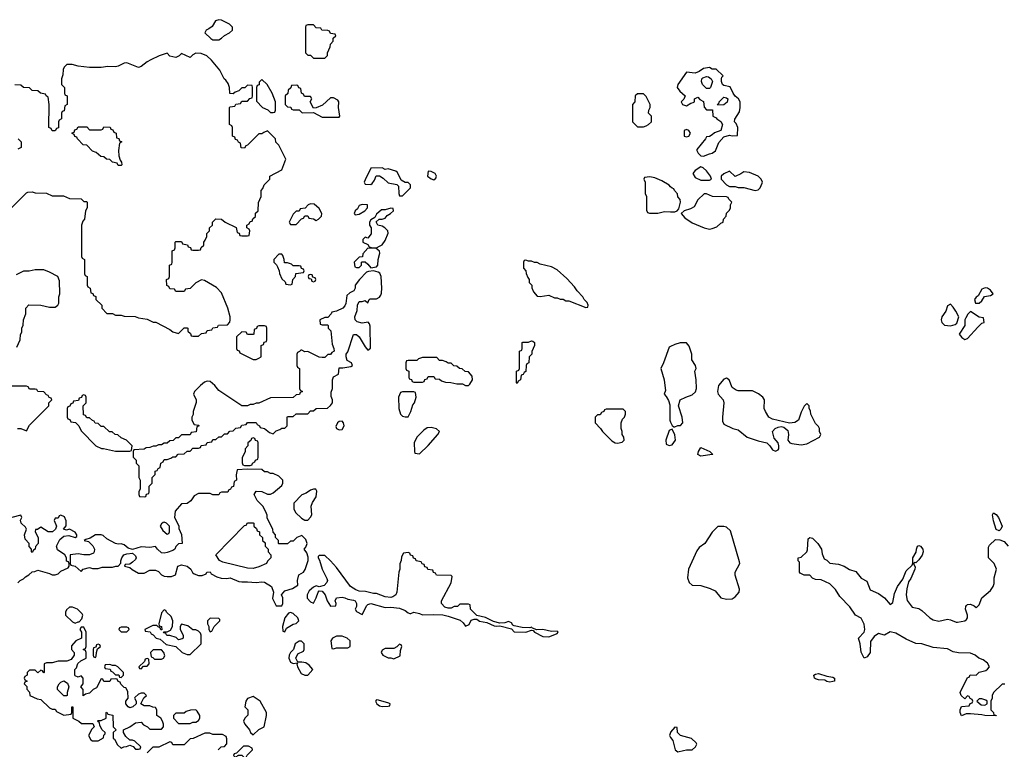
# Model space of a CAD drawing. Header units: inches. Extents: x 2601469 to 2753575, y 449403 to 582909.
# Tile 274 of 350: x 2695463 to 2702326, y 503014 to 508102. Entities that reach past the tile are written whole.
import ezdxf

# ---------------------------------------------------------------- set-up
doc = ezdxf.new("R2010")
doc.units = ezdxf.units.IN
doc.header["$MEASUREMENT"] = 0
doc.layers.add('C6590', color=7, linetype='Continuous')
doc.layers.add('C7500', color=7, linetype='Continuous')

msp = doc.modelspace()

# ---------------------------------------------------------------- linework, layer by layer
at = {"layer": 'C6590', "color": 4}
for points, elevation in [([(2696850, 508102), (2696827.1, 508092.9), (2696804.7, 508055.3), (2696782, 508038), (2696762, 508030), (2696754, 508010), (2696794, 507970), (2696810, 507962), (2696850, 507962), (2696870, 507972), (2696890, 507992), (2696926, 508010), (2696946, 508030), (2696946, 508050), (2696926, 508070), (2696870, 508098)], 8), ([(2697510, 508066), (2697470, 508066), (2697458, 508062), (2697454, 508050), (2697454, 507870), (2697470, 507854), (2697490, 507854), (2697510, 507834), (2697590, 507834), (2697607.3, 507852.7), (2697608.4, 507871.6), (2697627.3, 507912.7), (2697628.4, 507931.6), (2697647.3, 507952.7), (2697648, 507972), (2697666, 507990), (2697662, 508002), (2697630, 508006), (2697622, 508022), (2697610, 508026), (2697568.4, 508028.4), (2697562, 508042), (2697530, 508046)], 8), ([(2697150, 507686), (2697132.7, 507667.3), (2697131.6, 507648.4), (2697118, 507642), (2697114, 507630), (2697112.7, 507532.7), (2697154, 507490), (2697192.7, 507472.7), (2697210, 507454), (2697230, 507454), (2697242, 507458), (2697246, 507470), (2697246, 507530), (2697222, 507590), (2697188, 507650)], 8), ([(2697390, 507646), (2697358, 507642), (2697352.7, 507627.3), (2697334, 507610), (2697332.7, 507587.3), (2697314, 507570), (2697314, 507510), (2697330, 507494), (2697352.7, 507492.7), (2697358, 507478), (2697370, 507474), (2697410, 507474), (2697432.7, 507452.7), (2697510, 507454), (2697570, 507422), (2697690, 507422), (2697695.3, 507430), (2697684, 507490), (2697688, 507530), (2697680.4, 507540.4), (2697650, 507558), (2697630, 507558), (2697574, 507506), (2697530, 507488), (2697510, 507486), (2697488, 507530), (2697498, 507550), (2697490, 507566), (2697447.3, 507567.3), (2697442, 507582), (2697426, 507590), (2697422, 507622), (2697407.3, 507627.3), (2697402, 507642)], 8), ([(2699810, 507586), (2699770, 507586), (2699754, 507570), (2699751.6, 507528.4), (2699734, 507510), (2699734, 507390), (2699770, 507354), (2699810, 507354), (2699830, 507362), (2699846, 507370), (2699866, 507390), (2699866, 507430), (2699846, 507450), (2699848.4, 507471.6), (2699858, 507490), (2699858, 507510), (2699830, 507566)], 8), ([(2696150, 507086), (2696142, 507102), (2696108.4, 507108.4), (2696090, 507126), (2696068.4, 507128.4), (2696050, 507146), (2696028.4, 507148.4), (2695996.4, 507176.4), (2695970, 507186), (2695930, 507226), (2695906, 507230), (2695866, 507270), (2695862, 507282), (2695847.3, 507287.3), (2695842, 507302), (2695827.3, 507307.3), (2695827.3, 507312.7), (2695842, 507318), (2695847.3, 507332.7), (2695862, 507338), (2695870, 507354), (2695930, 507354), (2695950, 507334), (2696030, 507334), (2696042, 507338), (2696050, 507354), (2696092.7, 507352.7), (2696098, 507338), (2696112.7, 507332.7), (2696118, 507318), (2696134, 507310), (2696138, 507278), (2696152.7, 507272.7), (2696158, 507258), (2696174, 507250), (2696158, 507242), (2696152, 507190), (2696152.7, 507152.7), (2696162, 507122), (2696172.7, 507107.3), (2696174, 507090), (2696170, 507086)], 8), ([(2697990, 507068), (2697910, 507066), (2697870, 506986), (2697864.7, 506970), (2697870, 506954), (2697910, 506952), (2697920.4, 506959.6), (2697936.4, 506983.6), (2697947.3, 507012.7), (2697970, 507014), (2697996.9, 506996.9), (2698030, 506964.7), (2698092, 506952), (2698102, 506942), (2698104.7, 506890), (2698110, 506874), (2698130, 506874), (2698186, 506930), (2698186, 506950), (2698170, 506966), (2698150, 506966), (2698122, 506982), (2698096.5, 507036.5), (2698084.7, 507044.7), (2698030, 507062), (2698010, 507058)], 8), ([(2698310, 507046), (2698306, 507010), (2698330, 506991), (2698350, 506986), (2698364, 506996), (2698369, 507010), (2698359, 507030), (2698330, 507044)], 8), ([(2697490, 506818), (2697474, 506810), (2697452.7, 506787.3), (2697418, 506782), (2697410, 506766), (2697390, 506766), (2697370, 506746), (2697342, 506690), (2697350, 506674), (2697390, 506674), (2697427.3, 506712.7), (2697442, 506718), (2697450, 506734), (2697470, 506734), (2697478, 506718), (2697510, 506714), (2697530, 506702), (2697546, 506710), (2697567.3, 506732.7), (2697568, 506750), (2697550, 506786), (2697516.4, 506816.4)], 8), ([(2697850, 506814), (2697830, 506806), (2697816.9, 506783.1), (2697802, 506770), (2697794, 506750), (2697802, 506742), (2697830, 506744.7), (2697868, 506770), (2697888, 506790), (2697886, 506810)], 8), ([(2698050, 506788), (2698010, 506775.3), (2697983.6, 506776.4), (2697950, 506746), (2697938, 506722), (2697910, 506706), (2697902, 506690), (2697902, 506670), (2697912, 506650), (2697911.6, 506608.4), (2697890, 506578), (2697870, 506586), (2697854, 506570), (2697854, 506550), (2697890, 506534), (2697898, 506518), (2697912.7, 506512.7), (2697950, 506512), (2697970, 506522), (2697990, 506532), (2698010, 506562), (2698032.1, 506612.1), (2698028.7, 506630), (2698008.7, 506650), (2697990, 506661.2), (2697958, 506670), (2697948, 506692), (2697968, 506712), (2697990, 506711.3), (2698010, 506718), (2698024.7, 506735.3), (2698048, 506750), (2698068, 506770), (2698066, 506786)], 8), ([(2697290, 506466), (2697270, 506466), (2697234, 506430), (2697234, 506410), (2697252.7, 506392.7), (2697259.6, 506379.6), (2697271.6, 506351.6), (2697272.7, 506332.7), (2697290, 506294), (2697312.7, 506272.7), (2697318, 506258), (2697350, 506254), (2697362, 506258), (2697366, 506290), (2697386, 506310), (2697387.3, 506332.7), (2697442, 506338), (2697446, 506350), (2697442, 506362), (2697427.3, 506367.3), (2697422, 506382), (2697410, 506386), (2697370, 506386), (2697356.4, 506396.4), (2697330, 506406), (2697307.3, 506407.3), (2697306, 506430), (2697296.4, 506456.4)], 8), ([(2697890, 506508), (2697854, 506470), (2697852, 506448), (2697830, 506446), (2697794, 506410), (2697798, 506378), (2697810, 506374), (2697830, 506374), (2697846, 506390), (2697846, 506410), (2697850, 506414), (2697870, 506414), (2697890, 506398), (2697910, 506371.3), (2697950, 506378), (2697959, 506390), (2697962, 506430), (2697974, 506474), (2697970, 506488), (2697947.3, 506507.3)], 8), ([(2698990, 506426), (2698978, 506422), (2698974, 506410), (2698974, 506370), (2698991.6, 506351.6), (2698992.7, 506332.7), (2699003.6, 506303.6), (2699014, 506290), (2699014, 506270), (2699031.6, 506251.6), (2699032.7, 506232.7), (2699043.6, 506203.6), (2699070, 506174), (2699090, 506172), (2699150, 506182), (2699190, 506162), (2699210, 506162), (2699230, 506152), (2699250, 506152), (2699270, 506142), (2699290, 506142), (2699410, 506094), (2699422, 506098), (2699426, 506110), (2699418, 506130), (2699398, 506150), (2699388, 506170), (2699348, 506210), (2699330, 506238), (2699276.5, 506296.5), (2699210, 506358), (2699170, 506378), (2699090, 506398), (2699070, 506408), (2699050, 506408), (2699030, 506418), (2699010, 506418)], 8), ([(2697930, 506349.5), (2697893.4, 506346.6), (2697879.8, 506340.2), (2697830.9, 506289.1), (2697802, 506250), (2697802, 506230), (2697792, 506210), (2697763.6, 506196.4), (2697742, 506178), (2697736.9, 506123.1), (2697730, 506106), (2697714, 506090), (2697671.6, 506068.4), (2697638, 506062), (2697634, 506050), (2697610, 506026), (2697590, 506026), (2697554, 506010), (2697558, 505978), (2697570, 505974), (2697610, 505974), (2697614, 505970), (2697614, 505950), (2697631.6, 505931.6), (2697639.6, 505839.6), (2697652, 505810), (2697654, 505790), (2697638, 505782), (2697630, 505766), (2697610, 505766), (2697590, 505746), (2697570, 505746), (2697550, 505748), (2697470, 505788), (2697450, 505786), (2697430, 505798), (2697422, 505798), (2697412.7, 505787.3), (2697398, 505782), (2697394, 505770), (2697394, 505690), (2697398, 505678), (2697414, 505670), (2697414, 505530), (2697418, 505518), (2697434, 505510), (2697418, 505502), (2697412.7, 505487.3), (2697390, 505486), (2697370, 505468), (2697210, 505466), (2697130, 505428), (2697110, 505428), (2697090, 505418), (2697070, 505418), (2697050, 505408), (2697010, 505408), (2696850, 505515.3), (2696822, 505550), (2696790, 505579), (2696770, 505582), (2696750, 505575.3), (2696722, 505550), (2696682, 505510), (2696674, 505490), (2696692, 505450), (2696691.6, 505431.6), (2696672, 505370), (2696671.6, 505348.4), (2696662, 505330), (2696662, 505310), (2696678, 505278), (2696710, 505274), (2696714, 505270), (2696698, 505262), (2696692.7, 505227.3), (2696658, 505222), (2696650, 505206), (2696590, 505206), (2696570, 505186), (2696550, 505186), (2696531.6, 505168.4), (2696510, 505166), (2696491.6, 505148.4), (2696470, 505148), (2696450, 505138), (2696430, 505138), (2696411.6, 505128.4), (2696392.7, 505127.3), (2696370, 505118), (2696343.6, 505116.4), (2696330, 505108), (2696258, 505102), (2696254, 505090), (2696254, 505050), (2696274, 505030), (2696274, 505010), (2696294, 504990), (2696294, 504910), (2696302, 504890), (2696302, 504830), (2696294, 504810), (2696294, 504790), (2696298, 504778), (2696330, 504774), (2696342, 504778), (2696347.3, 504792.7), (2696362, 504798), (2696366, 504810), (2696366, 504850), (2696386, 504870), (2696386, 504910), (2696406, 504930), (2696407.3, 504952.7), (2696422, 504958), (2696427.3, 504972.7), (2696442, 504978), (2696446, 505010), (2696462, 505018), (2696470, 505034), (2696490, 505034), (2696516.4, 505043.6), (2696530, 505054), (2696550, 505054), (2696568.4, 505071.6), (2696610, 505074), (2696630, 505094), (2696650, 505094), (2696670, 505114), (2696710, 505114), (2696722, 505118), (2696727.3, 505132.7), (2696762, 505138), (2696770, 505154), (2696802, 505158), (2696810, 505174), (2696830, 505174), (2696850, 505194), (2696870, 505194), (2696890, 505214), (2696910, 505214), (2696927.3, 505232.7), (2696950, 505234), (2696970, 505254), (2697002, 505258), (2697010, 505274), (2697042, 505278), (2697050, 505294), (2697110, 505294), (2697118, 505278), (2697134, 505270), (2697138, 505258), (2697170, 505252), (2697203.6, 505223.6), (2697230, 505214), (2697250, 505234), (2697276.4, 505243.6), (2697290, 505254), (2697310, 505254), (2697326, 505270), (2697326, 505330), (2697330, 505334), (2697370, 505334), (2697390, 505354), (2697470, 505354), (2697490, 505374), (2697510, 505374), (2697528.4, 505391.6), (2697607.3, 505392.7), (2697630, 505412), (2697642, 505430), (2697642, 505450), (2697634.6, 505474.6), (2697634.6, 505505.4), (2697642, 505530), (2697642, 505590), (2697649, 505611), (2697686, 505630), (2697690, 505674), (2697714, 505674), (2697770, 505684), (2697782, 505690), (2697775.3, 505710), (2697744.7, 505724.7), (2697737.2, 505750), (2697739, 505770), (2697750, 505784.7), (2697790, 505906.8), (2697810, 505905.5), (2697830, 505890.6), (2697870, 505821), (2697890, 505798), (2697908.7, 505811.3), (2697905.6, 505965.6), (2697901.2, 505981.2), (2697891.6, 505991.6), (2697850, 505984.7), (2697814.2, 505994.2), (2697801.6, 506010), (2697798.7, 506030), (2697814, 506074), (2697817.6, 506110), (2697830, 506136), (2697850, 506136), (2697870, 506144.7), (2697890, 506126.8), (2697898, 506150), (2697904.7, 506155.3), (2697950, 506154.8), (2697970, 506166), (2697979.6, 506180.4), (2697985.1, 506194.9), (2697987.8, 506230), (2697982, 506310), (2697974, 506334), (2697962, 506342)], 8), ([(2697490, 506326), (2697478, 506322), (2697474, 506310), (2697478, 506298), (2697494, 506294), (2697498, 506278), (2697510, 506274), (2697522, 506278), (2697526, 506290), (2697522, 506302), (2697506, 506306), (2697502, 506322)], 8), ([(2697170, 505966), (2697130, 505966), (2697118, 505962), (2697112.7, 505947.3), (2697098, 505942), (2697094, 505910), (2697090, 505906), (2697050, 505906), (2697042, 505922), (2697010, 505926), (2696974, 505890), (2696974, 505810), (2696978, 505798), (2696992.7, 505792.7), (2696998, 505778), (2697090, 505732), (2697110, 505732), (2697130, 505742), (2697146, 505750), (2697146, 505830), (2697162, 505838), (2697167.3, 505852.7), (2697182, 505858), (2697186, 505870), (2697186, 505950), (2697182, 505962)], 8), ([(2698930, 505566), (2698926, 505570), (2698926, 505650), (2698942, 505658), (2698946, 505670), (2698946, 505790), (2698962, 505798), (2698966, 505810), (2698966, 505850), (2698970, 505854), (2699010, 505854), (2699030, 505862), (2699039.6, 505859.6), (2699052, 505850), (2699052, 505830), (2699032.7, 505787.3), (2699032, 505770), (2699014, 505750), (2699011.6, 505708.4), (2698998, 505702), (2698994, 505690), (2698991.6, 505648.4), (2698978, 505642), (2698972.7, 505627.3), (2698958, 505622), (2698954, 505590), (2698938, 505582)], 4), ([(2698370, 505746), (2698270, 505746), (2698243.6, 505736.4), (2698230, 505726), (2698170, 505726), (2698158, 505722), (2698154, 505710), (2698154, 505670), (2698158, 505658), (2698174, 505650), (2698174, 505610), (2698178, 505598), (2698192.7, 505592.7), (2698198, 505578), (2698210, 505574), (2698270, 505574), (2698282, 505578), (2698287.3, 505592.7), (2698302, 505598), (2698310, 505614), (2698350, 505614), (2698358, 505598), (2698390, 505594), (2698403.6, 505583.6), (2698430, 505574), (2698467.3, 505572.7), (2698510, 505562), (2698550, 505562), (2698570, 505552), (2698590, 505552), (2698600.4, 505559.6), (2698618, 505590), (2698616.4, 505616.4), (2698590, 505646), (2698568.4, 505648.4), (2698547.3, 505667.3), (2698528.4, 505668.4), (2698510, 505686), (2698488.4, 505688.4), (2698470, 505706), (2698450, 505706), (2698436.4, 505716.4), (2698410, 505726), (2698390, 505726)], 8), ([(2698210, 505506), (2698130, 505506), (2698118, 505502), (2698102, 505470), (2698104.7, 505390), (2698118, 505350), (2698130, 505338), (2698150, 505331.3), (2698170, 505332), (2698188.7, 505370), (2698204, 505416), (2698214, 505430), (2698226, 505470), (2698222, 505502)], 8), ([(2695910, 505486), (2695898, 505482), (2695892.7, 505467.3), (2695878, 505462), (2695872.7, 505447.3), (2695838, 505442), (2695832.7, 505427.3), (2695818, 505422), (2695812.7, 505407.3), (2695798, 505402), (2695794, 505390), (2695794, 505330), (2695798, 505318), (2695812.7, 505312.7), (2695818, 505298), (2695852.7, 505292.7), (2695874, 505270), (2695890, 505234), (2695994, 505130), (2696032.7, 505112.7), (2696047.3, 505112.7), (2696130, 505092), (2696230, 505094), (2696242, 505098), (2696246, 505130), (2696206, 505170), (2696170, 505186), (2696147.3, 505207.3), (2696128.4, 505208.4), (2696107.3, 505227.3), (2696088.4, 505228.4), (2696050, 505266), (2696030, 505266), (2696010, 505286), (2695988.4, 505288.4), (2695982, 505302), (2695970, 505306), (2695950, 505326), (2695930, 505326), (2695922, 505342), (2695907.3, 505347.3), (2695906, 505410), (2695926, 505430), (2695926, 505470), (2695922, 505482)], 8), ([(2699670, 505386), (2699550, 505386), (2699538, 505382), (2699534, 505370), (2699518, 505362), (2699510, 505346), (2699490, 505346), (2699474, 505330), (2699474, 505290), (2699511.3, 505251.3), (2699524.7, 505230), (2699590, 505164.7), (2699614, 505150), (2699630, 505147.7), (2699663.1, 505156.9), (2699675.3, 505170), (2699674, 505190), (2699662, 505210), (2699662, 505230), (2699655.3, 505250), (2699655.3, 505290), (2699664, 505316), (2699678, 505330), (2699686, 505350), (2699686, 505370)], 8), ([(2697710, 505302), (2697690, 505299), (2697678, 505290), (2697665.4, 505265.4), (2697672, 505250), (2697690, 505242.8), (2697710, 505244.7), (2697724, 505270), (2697719, 505290)], 8), ([(2698330, 505257.2), (2698303.5, 505256.5), (2698279.8, 505240.2), (2698232, 505190), (2698212, 505150), (2698214, 505090), (2698218, 505078), (2698250, 505074), (2698310, 505132), (2698378, 505210), (2698388, 505230), (2698368.9, 505248.9)], 8), ([(2697090, 505186), (2697078, 505182), (2697072.7, 505167.3), (2697054, 505150), (2697054, 505130), (2697034, 505110), (2697034, 505090), (2697012.7, 505047.3), (2697012.7, 505012.7), (2697018, 504998), (2697030, 504994), (2697070, 504994), (2697082, 504998), (2697086, 505010), (2697102, 505018), (2697106, 505030), (2697122, 505038), (2697126, 505050), (2697126, 505150), (2697122, 505162), (2697107.3, 505167.3), (2697102, 505182)], 8), ([(2697050, 504968), (2696978, 504962), (2696972.7, 504927.3), (2696974, 504890), (2696958, 504882), (2696952.7, 504847.3), (2696938, 504842), (2696932.7, 504827.3), (2696918, 504822), (2696912.7, 504807.3), (2696870, 504806), (2696858, 504802), (2696850, 504788), (2696810, 504788), (2696790, 504798), (2696710, 504798), (2696679.6, 504780.4), (2696654.4, 504745.6), (2696630.9, 504729.1), (2696590, 504726), (2696546.4, 504673.6), (2696542, 504630), (2696571.6, 504571.6), (2696572.7, 504552.7), (2696591.6, 504511.6), (2696594, 504450), (2696570, 504446), (2696551.3, 504428.7), (2696544.7, 504410), (2696530, 504401.2), (2696490, 504385.6), (2696470, 504381.6), (2696450, 504384.5), (2696422.7, 504410), (2696410, 504429), (2696370, 504421.2), (2696310, 504426), (2696250, 504408), (2696217.6, 504417.6), (2696190, 504439.3), (2696170, 504446), (2696150, 504444.5), (2696129.7, 504449.7), (2696070, 504482), (2696044.7, 504504.7), (2696030, 504509), (2695991.1, 504508.9), (2695954.4, 504485.6), (2695922.8, 504477.2), (2695912, 504470), (2695942, 504462), (2695972.8, 504432.8), (2695984, 504410), (2695982.8, 504390), (2695977.5, 504382.5), (2695950, 504369), (2695910, 504369), (2695870, 504376), (2695814, 504370), (2695814, 504310), (2695818, 504298), (2695850, 504292), (2695890, 504254), (2695906, 504270), (2695950, 504282), (2695970, 504274), (2696010, 504274), (2696036.4, 504283.6), (2696110, 504284.7), (2696132, 504292), (2696148, 504292), (2696168, 504312), (2696168, 504328), (2696175.3, 504350), (2696188, 504370), (2696210, 504378), (2696250, 504381), (2696270, 504362), (2696274.8, 504350), (2696270, 504338), (2696250, 504318), (2696230, 504306), (2696198, 504302), (2696194, 504290), (2696230, 504282), (2696246.8, 504266.8), (2696290, 504242), (2696330, 504242), (2696370, 504262), (2696410, 504262), (2696430, 504254), (2696451.6, 504231.6), (2696470, 504222), (2696490, 504218), (2696520.4, 504219.6), (2696548.7, 504231.3), (2696565.2, 504290), (2696590, 504300.5), (2696631, 504290), (2696654.8, 504270), (2696667.3, 504247.3), (2696678, 504238), (2696710, 504226), (2696734.6, 504225.4), (2696762, 504238), (2696766, 504250), (2696790, 504250.8), (2696798, 504238), (2696836, 504216), (2696866.4, 504206.4), (2696905.4, 504205.4), (2696930.7, 504210.7), (2696990, 504184.7), (2697010, 504181), (2697050, 504182.8), (2697110, 504177.3), (2697150, 504182.8), (2697170, 504178.8), (2697218, 504150), (2697231.3, 504110), (2697225.4, 504065.4), (2697250, 504014), (2697290, 504014), (2697298, 504030), (2697298, 504070), (2697288, 504090), (2697310, 504118), (2697364.7, 504135.3), (2697402, 504158), (2697399, 504190), (2697409.3, 504230), (2697442, 504250), (2697452.7, 504267.3), (2697473.2, 504330), (2697474, 504354), (2697463.1, 504383.1), (2697446, 504410), (2697456.4, 504423.6), (2697466, 504450), (2697456.4, 504476.4), (2697430, 504506), (2697394, 504490), (2697370, 504466), (2697350, 504466), (2697330, 504446), (2697270, 504446), (2697266, 504450), (2697266, 504470), (2697246, 504490), (2697246, 504510), (2697228.4, 504528.4), (2697227.3, 504547.3), (2697188.4, 504628.4), (2697187.3, 504647.3), (2697178, 504670), (2697158, 504710), (2697118, 504750), (2697098, 504790), (2697110, 504814), (2697150, 504812), (2697190, 504794), (2697210, 504794), (2697230, 504802), (2697290, 504854), (2697298, 504870), (2697298, 504890), (2697270, 504918), (2697230, 504938), (2697210, 504938), (2697190, 504948), (2697170, 504948), (2697150, 504966)], 8), ([(2697510, 504828.7), (2697490, 504822), (2697459.8, 504800.2), (2697430, 504788), (2697374, 504730), (2697374, 504690), (2697385.4, 504665.4), (2697426.4, 504626.4), (2697450, 504612), (2697470, 504612), (2697490, 504632), (2697499, 504650), (2697495.3, 504710), (2697504.7, 504735.3), (2697530, 504774), (2697534, 504814), (2697528, 504828)], 8), ([(2696470, 504598), (2696463.6, 504596.4), (2696450, 504586), (2696442, 504570), (2696459.6, 504539.6), (2696490, 504514), (2696502, 504518), (2696506, 504530), (2696506, 504570), (2696486, 504590)], 8), ([(2697090, 504275.1), (2697050, 504277), (2696878.6, 504318.6), (2696855.3, 504330), (2696828.7, 504370), (2697030, 504574), (2697042, 504578), (2697050, 504594), (2697090, 504594), (2697094, 504590), (2697094, 504570), (2697112.7, 504552.7), (2697118, 504538), (2697134, 504530), (2697134, 504510), (2697154, 504490), (2697154, 504470), (2697172.7, 504452.7), (2697174, 504430), (2697194, 504410), (2697194, 504390), (2697214, 504370), (2697214, 504350), (2697190, 504326), (2697182, 504310), (2697130, 504286)], 8), ([(2698170, 504386), (2698138, 504382), (2698123.6, 504356.4), (2698122, 504330), (2698112.7, 504307.3), (2698112, 504270), (2698104.7, 504250), (2698091.1, 504108.9), (2698084.7, 504090), (2698064, 504076), (2698050, 504072.7), (2698010, 504076), (2697950, 504099.3), (2697930, 504099.3), (2697874, 504114), (2697830, 504117), (2697805.6, 504125.6), (2697769.2, 504150), (2697670, 504282), (2697630, 504328.7), (2697590, 504366), (2697550, 504366), (2697542, 504358), (2697542, 504350), (2697552, 504332), (2697571.3, 504270), (2697604, 504204), (2697607.3, 504190), (2697604, 504176), (2697584, 504156), (2697550, 504148), (2697530, 504152.7), (2697510, 504144), (2697480.7, 504119.3), (2697466, 504090), (2697467.3, 504067.3), (2697490, 504042), (2697510, 504034), (2697529.1, 504070.9), (2697542, 504110), (2697550, 504118), (2697570, 504116), (2697591.3, 504090), (2697606, 504050), (2697630, 504012), (2697666, 504014), (2697668, 504030), (2697662, 504050), (2697670, 504071.3), (2697710, 504074), (2697730, 504070.7), (2697750, 504061), (2697790, 504054.8), (2697802, 504050), (2697811.3, 504030), (2697811.3, 504008.7), (2697802, 503990), (2697810, 503974), (2697850, 503954), (2697883.2, 504016.8), (2697890, 504024.7), (2697910, 504030.8), (2698010, 504002.8), (2698050, 504004.7), (2698110, 503998.8), (2698150, 503981), (2698170, 503964.7), (2698182, 503962), (2698190, 503961), (2698210, 503970.8), (2698250, 503961), (2698270, 503951), (2698345.6, 503954.4), (2698411, 503951), (2698450, 503942.8), (2698534, 503914), (2698554.8, 503894.8), (2698570, 503872), (2698596.5, 503883.5), (2698610, 503914), (2698630, 503922), (2698650, 503922), (2698667.7, 503907.7), (2698719.1, 503899.1), (2698770, 503876), (2698788, 503872), (2698810, 503874), (2698890, 503854), (2698910, 503834), (2698990, 503831.3), (2699030, 503844.7), (2699042, 503842), (2699052, 503830), (2699110, 503801), (2699150, 503798), (2699170, 503804.7), (2699210, 503822), (2699215.3, 503830), (2699210, 503838), (2699170, 503835.3), (2699110, 503849), (2699067.3, 503847.3), (2699038, 503858), (2699030, 503866), (2699018, 503862), (2698964, 503864), (2698910, 503875.3), (2698900.2, 503880.2), (2698890, 503895.3), (2698870, 503904), (2698845.2, 503894.8), (2698810, 503892.7), (2698764.7, 503904.7), (2698710, 503933.2), (2698650, 503946), (2698606, 503990), (2698602, 504022), (2698590, 504026), (2698530, 504026), (2698514, 504010), (2698490, 504008.7), (2698470, 503999), (2698450, 503999), (2698426, 504006), (2698402, 504030), (2698402, 504050), (2698470, 504174), (2698478, 504218), (2698470, 504226), (2698367.3, 504227.3), (2698362, 504242), (2698347.3, 504247.3), (2698342, 504262), (2698307.3, 504267.3), (2698302, 504282), (2698287.3, 504287.3), (2698282, 504302), (2698267.3, 504307.3), (2698262, 504322), (2698227.3, 504327.3), (2698222, 504342), (2698207.3, 504347.3), (2698202, 504362), (2698187.3, 504367.3), (2698182, 504382)], 8), ([(2695830, 504006), (2695810, 504006), (2695790, 503986), (2695782, 503970), (2695782, 503950), (2695830, 503902), (2695850, 503894), (2695870, 503902), (2695878, 503902), (2695896.4, 503923.6), (2695902, 503950), (2695898, 503958), (2695866, 503990)], 8), ([(2696470, 503986), (2696450, 503966), (2696432, 503890), (2696434, 503874), (2696451.3, 503870), (2696454, 503846), (2696447.3, 503847.3), (2696442, 503862), (2696427.3, 503867.3), (2696418, 503878), (2696390, 503878), (2696334, 503850), (2696338, 503838), (2696372.7, 503832.7), (2696378, 503818), (2696392.7, 503812.7), (2696414, 503790), (2696442, 503782), (2696483.6, 503743.6), (2696551.6, 503731.6), (2696594, 503690), (2696630, 503674), (2696650, 503674), (2696728, 503750), (2696728.7, 503810), (2696723.1, 503823.1), (2696710, 503838), (2696690, 503848), (2696670, 503846), (2696634, 503874), (2696590, 503886), (2696582, 503870), (2696582, 503850), (2696602, 503810), (2696602, 503790), (2696595.3, 503784.7), (2696570, 503778), (2696554, 503794), (2696510, 503808), (2696487.3, 503807.3), (2696482, 503822), (2696470, 503826), (2696466, 503834), (2696490, 503832), (2696514.6, 503845.4), (2696528.7, 503870), (2696529, 503910), (2696519.3, 503939.3), (2696486, 503970), (2696482, 503982)], 8), ([(2696790, 503928), (2696772, 503910), (2696772, 503890), (2696782, 503870), (2696782, 503850), (2696790, 503834), (2696802, 503838), (2696818, 503870), (2696858, 503910), (2696858, 503918), (2696850, 503926)], 8), ([(2697350, 503968.7), (2697336.9, 503963.1), (2697311.3, 503930), (2697294, 503870), (2697298, 503838), (2697310, 503834), (2697322, 503858), (2697370, 503886), (2697389, 503891), (2697408, 503910), (2697402, 503930), (2697370, 503961.2)], 8), ([(2695910, 503866), (2695890, 503866), (2695882, 503850), (2695894, 503830), (2695894, 503790), (2695854, 503770), (2695823.6, 503736.4), (2695824.7, 503710), (2695842, 503690), (2695842, 503670), (2695821, 503639), (2695791, 503629), (2695731.1, 503628.9), (2695690, 503618), (2695650, 503618), (2695634, 503610), (2695634, 503550), (2695630, 503546), (2695622, 503562), (2695610, 503566), (2695590, 503546), (2695570, 503566), (2695530, 503566), (2695514, 503550), (2695514, 503530), (2695498, 503522), (2695494, 503510), (2695498, 503498), (2695514, 503490), (2695498, 503482), (2695494, 503470), (2695511.6, 503451.6), (2695512.7, 503432.7), (2695531.6, 503411.6), (2695534, 503390), (2695585.4, 503365.4), (2695610, 503362), (2695670, 503302), (2695690, 503294), (2695710, 503294), (2695718, 503278), (2695770, 503252), (2695822, 503258), (2695826, 503270), (2695826, 503310), (2695834, 503310), (2695834, 503230), (2695874, 503210), (2695892.7, 503192.7), (2695972.7, 503192.7), (2695982, 503170), (2695964.7, 503155.3), (2695942, 503110), (2695959.6, 503079.6), (2695970, 503072), (2696010, 503072), (2696047.3, 503092.7), (2696048.4, 503111.6), (2696058, 503122), (2696058, 503130), (2696038, 503150), (2696020.4, 503180.4), (2696018, 503198), (2696006, 503210), (2696010, 503214), (2696030, 503214), (2696066, 503230), (2696066, 503270), (2696070, 503274), (2696078, 503258), (2696111.6, 503251.6), (2696114, 503170), (2696134, 503150), (2696114, 503130), (2696114, 503090), (2696123.6, 503083.6), (2696145.4, 503045.4), (2696170, 503022), (2696188.4, 503031.6), (2696207.3, 503032.7), (2696230, 503042), (2696252.7, 503032.7), (2696270, 503014), (2696290, 503014), (2696302, 503018), (2696306, 503030), (2696266, 503070), (2696250, 503078), (2696230, 503078), (2696203.1, 503103.1), (2696186, 503130), (2696186, 503150), (2696230, 503171.3), (2696270, 503198), (2696310, 503202), (2696325.4, 503185.4), (2696354, 503170), (2696370, 503154), (2696450, 503154), (2696466, 503170), (2696466, 503190), (2696458, 503210), (2696446, 503230), (2696418, 503250), (2696418, 503290), (2696410, 503306), (2696390, 503308), (2696370, 503318), (2696330, 503318), (2696306, 503330), (2696328, 503372), (2696346, 503390), (2696330, 503406), (2696310, 503406), (2696290, 503398), (2696265.4, 503374.6), (2696262, 503370), (2696274, 503350), (2696274, 503330), (2696252, 503310), (2696230, 503302), (2696218, 503310), (2696202, 503330), (2696202, 503350), (2696218, 503370), (2696216.4, 503416.4), (2696202, 503442), (2696190, 503446), (2696167.3, 503467.3), (2696162, 503482), (2696150, 503486), (2696142, 503502), (2696130, 503506), (2696098, 503502), (2696090, 503486), (2696050, 503486), (2696042, 503502), (2696030, 503506), (2695996.9, 503443.1), (2695974, 503430), (2695950, 503406), (2695922, 503398), (2695906, 503386), (2695906, 503430), (2695888.7, 503450), (2695906, 503470), (2695906, 503510), (2695890, 503526), (2695870, 503518), (2695850, 503526), (2695846, 503530), (2695846, 503550), (2695848, 503570), (2695858, 503582), (2695868.9, 503611.1), (2695888.7, 503631.3), (2695926, 503650), (2695926, 503690), (2695922, 503702), (2695906, 503710), (2695922, 503718), (2695926, 503730), (2695926, 503830)], 8), ([(2696210, 503866), (2696170, 503866), (2696158, 503862), (2696154, 503850), (2696170, 503834), (2696210, 503834), (2696226, 503850), (2696222, 503862)], 8), ([(2697710, 503802), (2697670, 503802), (2697642, 503790), (2697632, 503770), (2697638, 503718), (2697650, 503714), (2697670, 503722), (2697750, 503722), (2697766, 503730), (2697766, 503770), (2697746, 503790)], 8), ([(2696010, 503746), (2695998, 503742), (2695994, 503726), (2695978, 503722), (2695974, 503710), (2695974, 503670), (2695978, 503658), (2695990, 503654), (2695996.4, 503663.6), (2695998, 503690), (2696006, 503714), (2696026, 503730), (2696022, 503742)], 8), ([(2696450, 503708), (2696392.7, 503707.3), (2696374, 503690), (2696378, 503658), (2696390, 503654), (2696402, 503642), (2696450, 503642), (2696466, 503650), (2696475.3, 503664.7), (2696468, 503690)], 8), ([(2697410, 503768), (2697382, 503750), (2697371.1, 503708.9), (2697350, 503688), (2697341, 503670), (2697338, 503650), (2697350, 503622), (2697370, 503612), (2697398, 503618), (2697394, 503610), (2697398, 503590), (2697423.5, 503543.5), (2697450, 503531.3), (2697470, 503532), (2697506, 503570), (2697480.4, 503600.4), (2697456.4, 503616.4), (2697430, 503622), (2697400.4, 503620.4), (2697388.4, 503648.4), (2697401.2, 503678.8), (2697442, 503698), (2697446, 503710), (2697446, 503750), (2697427.3, 503767.3)], 8), ([(2698110, 503746), (2698092, 503728), (2698070, 503718), (2698010, 503718), (2697990, 503706), (2697982, 503690), (2697994, 503670), (2698030, 503652), (2698050, 503652), (2698070, 503644.7), (2698114, 503666), (2698116.4, 503703.6), (2698126, 503730), (2698122, 503742)], 8), ([(2696350, 503646), (2696338, 503642), (2696332.7, 503627.3), (2696294, 503590), (2696298, 503578), (2696310, 503574), (2696326, 503594), (2696350, 503594), (2696366, 503610), (2696362, 503642)], 8), ([(2696090, 503606), (2696058, 503602), (2696054, 503590), (2696058, 503578), (2696092.7, 503572.7), (2696098, 503558), (2696110, 503554), (2696130, 503534), (2696152.7, 503532.7), (2696158, 503518), (2696170, 503514), (2696186, 503530), (2696186, 503550), (2696146, 503590), (2696130, 503598), (2696110, 503598)], 8), ([(2695770, 503386), (2695726, 503430), (2695726, 503450), (2695738, 503470), (2695750, 503482), (2695770, 503492), (2695796, 503476), (2695804.7, 503450), (2695794, 503410), (2695794, 503390), (2695790, 503386)], 8), ([(2697090, 503382), (2697050, 503368), (2697038, 503350), (2697032, 503310), (2697054, 503290), (2697052.7, 503252.7), (2697032, 503230), (2697022, 503210), (2697032, 503190), (2697064.7, 503150), (2697071.6, 503131.6), (2697090, 503114), (2697129.1, 503150.9), (2697166, 503170), (2697184, 503250), (2697182, 503270), (2697138, 503350)], 8), ([(2697950, 503358), (2697942, 503350), (2697952, 503330), (2697970, 503318), (2697990, 503312), (2698030, 503314), (2698042, 503318), (2698046, 503330), (2698036.4, 503336.4), (2697963.6, 503356.4)], 8), ([(2696690, 503288), (2696652.7, 503287.3), (2696623.6, 503276.4), (2696610, 503266), (2696550, 503266), (2696534, 503250), (2696534, 503230), (2696570, 503194), (2696650, 503194), (2696670, 503202), (2696690, 503202), (2696710, 503214), (2696718, 503230), (2696718, 503250), (2696700.4, 503280.4)], 8), ([(2697056.4, 503036.4), (2697023.6, 503036.4), (2696974, 502986), (2696958, 502982), (2696954, 502970), (2696962, 502962), (2696970, 502962), (2696986, 502970), (2696986, 502974), (2697010, 502974), (2697030, 502954), (2697042, 502958), (2697047.3, 502972.7), (2697086, 503010), (2697082, 503022)], 8)]:
    msp.add_lwpolyline(points, close=True, dxfattribs=dict(at, elevation=elevation))
at = {"layer": 'C6590', "color": 4, "elevation": 8}
for points in [[(2695370, 506754), (2695510, 506894), (2695520.4, 506899.6), (2695550, 506902), (2695570, 506894), (2695650, 506892), (2695690, 506874), (2695767.3, 506872.7), (2695810, 506854), (2695891.6, 506851.6), (2695910, 506834), (2695930, 506834), (2695934, 506830), (2695932, 506790), (2695922, 506770), (2695914, 506710), (2695903.6, 506696.4), (2695894, 506670), (2695894, 506450), (2695898, 506438), (2695914, 506430), (2695914, 506330), (2695918, 506318), (2695934, 506310), (2695934, 506250), (2695938, 506238), (2695954, 506230), (2695958, 506198), (2695972.7, 506192.7), (2695978, 506178), (2695992.7, 506172.7), (2695994, 506150), (2696034, 506110), (2696034, 506090), (2696070, 506054), (2696110, 506054), (2696130, 506042), (2696170, 506042), (2696190, 506034), (2696267.3, 506032.7), (2696290, 506022), (2696350, 506014), (2696392.7, 505992.7), (2696411.6, 505991.6), (2696510, 505942), (2696530, 505924.7), (2696570, 505914), (2696610, 505954), (2696630, 505954), (2696634, 505950), (2696634, 505930), (2696652.7, 505912.7), (2696658, 505898), (2696670, 505894), (2696710, 505894), (2696730, 505914), (2696762, 505918), (2696770, 505934), (2696802, 505938), (2696810, 505954), (2696842, 505958), (2696848, 505972), (2696910, 505974), (2696928, 505992), (2696928.7, 506010), (2696928.7, 506030), (2696914, 506090), (2696870, 506198), (2696833.6, 506233.6), (2696750, 506282), (2696730, 506288), (2696690, 506268), (2696650, 506228), (2696618, 506222), (2696610, 506206), (2696550, 506206), (2696542, 506222), (2696510, 506226), (2696502, 506242), (2696487.3, 506247.3), (2696486, 506290), (2696502, 506298), (2696506, 506310), (2696506, 506390), (2696522, 506398), (2696526, 506410), (2696526, 506490), (2696542, 506498), (2696546, 506510), (2696546, 506550), (2696550, 506554), (2696590, 506554), (2696598, 506538), (2696632.7, 506532.7), (2696638, 506518), (2696652.7, 506512.7), (2696658, 506498), (2696670, 506494), (2696710, 506494), (2696722, 506498), (2696727.3, 506512.7), (2696746, 506530), (2696746, 506550), (2696756.4, 506563.6), (2696766, 506590), (2696766, 506610), (2696786, 506630), (2696786, 506650), (2696806, 506670), (2696806, 506690), (2696830, 506714), (2696870, 506712), (2696894, 506690), (2696972.7, 506652.7), (2696978, 506618), (2696992.7, 506612.7), (2696998, 506598), (2697010, 506594), (2697050, 506594), (2697062, 506598), (2697066, 506630), (2697062, 506642), (2697046, 506650), (2697046, 506670), (2697062, 506678), (2697070, 506694), (2697082, 506698), (2697087.3, 506712.7), (2697106, 506730), (2697107.3, 506752.7), (2697126, 506770), (2697127.3, 506827.3), (2697146, 506870), (2697146, 506910), (2697156.4, 506923.6), (2697166, 506950), (2697206, 506990), (2697206, 507010), (2697290, 507054), (2697318, 507130), (2697270, 507226), (2697248.4, 507248.4), (2697246, 507270), (2697190, 507326), (2697163.6, 507316.4), (2697150, 507306), (2697130, 507306), (2697050, 507226), (2697038, 507222), (2697030, 507206), (2697007.3, 507207.3), (2697002, 507242), (2696987.3, 507247.3), (2696982, 507262), (2696967.3, 507267.3), (2696962, 507282), (2696946, 507290), (2696946, 507350), (2696942, 507362), (2696926, 507370), (2696926, 507490), (2696930, 507494), (2696962, 507498), (2696970, 507514), (2697002, 507518), (2697010, 507534), (2697050, 507534), (2697067.3, 507552.7), (2697082, 507558), (2697086, 507570), (2697086, 507630), (2697082, 507642), (2697050, 507646), (2697032.7, 507627.3), (2697010, 507626), (2696990, 507606), (2696963.6, 507596.4), (2696950, 507586), (2696927.3, 507587.3), (2696926, 507630), (2696916.4, 507656.4), (2696900.4, 507680.4), (2696888, 507690), (2696858, 507750), (2696800.4, 507820.4), (2696766, 507850), (2696727.3, 507867.3), (2696690, 507868), (2696670, 507858), (2696650, 507838), (2696590, 507866), (2696574, 507850), (2696550, 507838), (2696510, 507848.7), (2696490, 507868), (2696434, 507850), (2696376.9, 507823.1), (2696350, 507808.7), (2696310, 507775.3), (2696290, 507769), (2696210, 507802), (2696190, 507799), (2696150, 507779), (2696130, 507774), (2696076.5, 507776.5), (2696030, 507769), (2695949, 507769), (2695870, 507778), (2695828.4, 507788.4), (2695791.6, 507788.4), (2695772, 507770), (2695765.4, 507754.6), (2695763.6, 507716.4), (2695754, 507690), (2695754, 507650), (2695774, 507630), (2695774, 507590), (2695778, 507578), (2695794, 507570), (2695794, 507510), (2695778, 507502), (2695772.7, 507467.3), (2695758, 507462), (2695754, 507450), (2695754, 507410), (2695738, 507402), (2695734, 507390), (2695732.7, 507347.3), (2695718, 507342), (2695710, 507326), (2695690, 507326), (2695682, 507342), (2695666, 507350), (2695668, 507510), (2695662, 507562), (2695646, 507570), (2695642, 507582), (2695608.4, 507588.4), (2695590, 507606), (2695548.4, 507608.4), (2695530, 507626), (2695488.4, 507628.4), (2695470, 507646), (2695428.4, 507648.4)], [(2695452, 507270), (2695472, 507250), (2695474, 507210), (2695450, 507198)], [(2700000, 506936.6), (2699988.7, 506948.7), (2699938, 506978), (2699890, 506998), (2699854, 507006), (2699818, 507002), (2699814, 506990), (2699822, 506970), (2699822, 506890), (2699832, 506870), (2699832.7, 506772.7), (2699838, 506758), (2699852.7, 506752.7), (2699910, 506752), (2699956.4, 506763.6), (2700000, 506762.7)], [(2695442, 505818), (2695466, 505870), (2695467.3, 505907.3), (2695476.4, 505923.6), (2695478, 505950), (2695487.3, 505972.7), (2695488, 506010), (2695506, 506050), (2695506, 506090), (2695527.3, 506112.7), (2695608.9, 506111.1), (2695670, 506098), (2695710, 506098), (2695728, 506110), (2695734.6, 506125.4), (2695735.3, 506170), (2695742, 506190), (2695740.4, 506280.4), (2695728, 506310), (2695670, 506342), (2695630, 506358), (2695570, 506358), (2695528.4, 506348.4), (2695490, 506348), (2695438, 506322)], [(2700000, 505823), (2699990, 505818), (2699951, 505710), (2699931, 505670), (2699954.9, 505590), (2699960.7, 505550), (2699963.6, 505516.4), (2699954, 505490), (2699970, 505474), (2699986, 505446), (2699995.3, 505415.3), (2699994, 505310), (2700000, 505295.8)], [(2695448.4, 505251.6), (2695470, 505252), (2695510, 505234), (2695530, 505274), (2695666, 505410), (2695666, 505430), (2695686, 505450), (2695682, 505462), (2695667.3, 505467.3), (2695662, 505482), (2695650, 505486), (2695630, 505506), (2695588.4, 505508.4), (2695582, 505522), (2695570, 505526), (2695530, 505526), (2695522, 505542), (2695510, 505546), (2695290, 505546)], [(2700000, 505242), (2699990, 505238), (2699966, 505170), (2699970, 505142), (2699990, 505132), (2700000, 505135)], [(2695450, 504174), (2695466, 504190), (2695490, 504202), (2695503.1, 504216.9), (2695526, 504230), (2695548.4, 504251.6), (2695567.3, 504252.7), (2695590, 504262), (2695670, 504241), (2695690, 504231), (2695710, 504231), (2695730, 504238), (2695750, 504256), (2695800.4, 504279.6), (2695808, 504290), (2695807.3, 504307.3), (2695802, 504322), (2695790, 504326), (2695788, 504348), (2695778, 504370), (2695725.6, 504405.6), (2695719, 504430), (2695743.3, 504476.7), (2695770, 504500.7), (2695805.5, 504505.5), (2695850, 504492), (2695862, 504498), (2695862, 504510), (2695850, 504528), (2695810, 504548), (2695790, 504542), (2695768, 504550), (2695787.3, 504572.7), (2695787.3, 504607.3), (2695774.6, 504634.6), (2695750, 504646), (2695738, 504642), (2695730, 504626), (2695710, 504626), (2695702, 504610), (2695718, 504570), (2695711.3, 504550), (2695690.5, 504529.5), (2695662, 504530), (2695610, 504564), (2695587.3, 504547.3), (2695572.7, 504547.3), (2695571.3, 504530), (2695590.8, 504490), (2695592, 504450), (2695572.7, 504427.3), (2695571.6, 504408.4), (2695558, 504402), (2695550, 504386), (2695546, 504390), (2695546, 504410), (2695528.4, 504428.4), (2695528, 504450), (2695500.2, 504480.2), (2695495.1, 504510), (2695509, 504550), (2695504, 504564), (2695474, 504590), (2695468.9, 504611.1), (2695478, 504630), (2695470, 504646), (2695290, 504601.2)], [(2696846, 503010), (2696866, 503030), (2696890, 503034), (2696907.3, 503052.7), (2696907.3, 503087.3), (2696902, 503102), (2696876.4, 503116.4), (2696810, 503118), (2696787.3, 503127.3), (2696752.7, 503127.3), (2696671.6, 503088.4), (2696650, 503086), (2696610, 503046), (2696530, 503046), (2696522, 503062), (2696510, 503066), (2696431.6, 503028.4), (2696390, 503028), (2696352, 502990)], [(2700000, 503132.4), (2699998, 503130), (2699991.3, 503110), (2700000, 503096.6)]]:
    msp.add_lwpolyline(points, dxfattribs=at)
at = {"layer": 'C7500', "color": 4}
for points, elevation in [([(2700270, 507768), (2700230, 507762), (2700199.8, 507740.2), (2700170, 507728), (2700110, 507735.3), (2700051, 507650), (2700046, 507630), (2700063.5, 507603.5), (2700102, 507570), (2700092.7, 507547.3), (2700074, 507530), (2700082, 507510), (2700110, 507502), (2700140.4, 507519.6), (2700156.4, 507523.6), (2700166, 507530), (2700166, 507550), (2700190, 507562), (2700204.7, 507544.7), (2700230, 507532), (2700232.7, 507492.7), (2700250, 507474), (2700292.7, 507472.7), (2700294, 507430), (2700318, 507418), (2700322, 507410), (2700351.1, 507391.1), (2700362, 507370), (2700350.9, 507329.1), (2700306.8, 507313.2), (2700290, 507298), (2700270, 507288), (2700250, 507286), (2700242, 507270), (2700183.6, 507196.4), (2700182, 507190), (2700192, 507170), (2700210, 507152), (2700230, 507151.3), (2700270, 507166), (2700290, 507171.3), (2700312, 507188), (2700335.5, 507244.5), (2700370, 507284.7), (2700410, 507296), (2700430, 507291.3), (2700466, 507294), (2700468.7, 507350), (2700458, 507378), (2700446, 507390), (2700447.3, 507407.3), (2700480.2, 507459.8), (2700485.2, 507490), (2700484, 507530), (2700474, 507550), (2700449.3, 507569.3), (2700435.3, 507590), (2700414.6, 507634.6), (2700370, 507642), (2700362, 507650), (2700355.3, 507670), (2700355.3, 507690), (2700358, 507702), (2700366, 507710), (2700316.4, 507756.4), (2700290, 507758)], 8), ([(2700250, 507622), (2700222, 507650), (2700215.3, 507670), (2700218, 507690), (2700224, 507696), (2700250, 507704.7), (2700263.6, 507703.6), (2700282, 507690), (2700292, 507670), (2700278, 507630), (2700270, 507622)], 8), ([(2700330, 507506), (2700326, 507510), (2700338, 507522), (2700338, 507530), (2700370, 507562), (2700390, 507558), (2700398, 507550), (2700393.7, 507526.3), (2700370, 507508.7)], 8), ([(2700110, 507335.3), (2700094, 507330), (2700094, 507290), (2700110, 507284.7), (2700126, 507290), (2700138, 507310), (2700126, 507330)], 8), ([(2700210, 507075.3), (2700172, 507050), (2700154, 507030), (2700170, 507002), (2700210, 506982), (2700270, 506982), (2700286, 506990), (2700278, 507010), (2700250, 507048), (2700226, 507070)], 8), ([(2700410, 507046), (2700370, 507028), (2700352, 507010), (2700352, 506990), (2700390, 506951.3), (2700410, 506938), (2700450, 506938), (2700470, 506931.3), (2700510, 506932), (2700590, 506911), (2700610, 506916), (2700624, 506930), (2700637.5, 506962.5), (2700639.3, 506970), (2700632.3, 506990), (2700611.3, 507011.3), (2700550, 507037.2), (2700510, 507042), (2700490, 507026), (2700450, 507008)], 8), ([(2700250, 506888), (2700232.7, 506887.3), (2700190, 506846), (2700163.6, 506796.4), (2700138, 506782), (2700094, 506770), (2700074, 506750), (2700099.6, 506719.6), (2700150, 506684.7), (2700234, 506650), (2700270, 506641), (2700290, 506644.7), (2700323.1, 506656.9), (2700350, 506682), (2700366, 506690), (2700368.4, 506711.6), (2700387.3, 506732.7), (2700388.4, 506751.6), (2700410, 506774), (2700418, 506790), (2700418, 506810), (2700426, 506830), (2700406, 506850), (2700402, 506862), (2700390, 506866), (2700291.6, 506868.4)], 8), ([(2702192.5, 506232.5), (2702170, 506222), (2702142.8, 506177.2), (2702130, 506168), (2702118, 506150), (2702126, 506126), (2702150, 506124.7), (2702170, 506142), (2702189, 506171), (2702230, 506178), (2702248, 506190), (2702230, 506215.3), (2702210, 506228.7)], 8), ([(2701950, 506118), (2701930, 506106), (2701918, 506070), (2701891, 506030), (2701886.8, 506010), (2701891, 505990), (2701910, 505971), (2701950, 505966.8), (2701983.1, 505976.9), (2701994, 505986), (2702008, 506030), (2701988.7, 506070), (2701970, 506098)], 8), ([(2702090, 506068), (2702071.1, 506048.9), (2702056.9, 506023.1), (2702051.1, 506008.9), (2702050.7, 505969.3), (2702012, 505910), (2702030, 505884.7), (2702050, 505871.3), (2702070, 505878), (2702141.5, 505958.5), (2702170, 505984.7), (2702186, 505990), (2702182, 506022), (2702150, 506028)], 8), ([(2700390, 505602), (2700370, 505595.3), (2700334.8, 505550), (2700326.8, 505510), (2700331.3, 505490), (2700366, 505450), (2700370.8, 505430), (2700361, 505330), (2700362, 505302), (2700370, 505282), (2700434, 505250), (2700470, 505242), (2700534, 505190), (2700610, 505164.7), (2700670.9, 505150.9), (2700692, 505130), (2700710, 505102), (2700730, 505092), (2700750, 505102), (2700755.3, 505110), (2700755.3, 505130), (2700748.7, 505150), (2700722.5, 505182.5), (2700709.4, 505229.4), (2700729.5, 505250.5), (2700750, 505260.7), (2700770, 505264), (2700790, 505261), (2700816.8, 505236.8), (2700822.8, 505210), (2700818, 505170), (2700830, 505152), (2700845.4, 505145.4), (2700910, 505138), (2700950, 505144.7), (2701038, 505190), (2701048, 505210), (2701038, 505230), (2701038, 505250), (2701030, 505266), (2701010, 505286), (2700978, 505350), (2700974.6, 505374.6), (2700966, 505390), (2700966, 505410), (2700950, 505426), (2700930, 505406), (2700910, 505366), (2700891.3, 505310), (2700866.8, 505293.2), (2700829, 505289), (2700710, 505315.1), (2700685.2, 505330), (2700660.9, 505370), (2700653.2, 505390), (2700655.3, 505450), (2700642, 505470), (2700612.1, 505492.1), (2700570, 505513.2), (2700470, 505514), (2700458, 505518), (2700430, 505538), (2700408, 505590)], 8), ([(2700210, 505057.2), (2700189.5, 505070), (2700194, 505090), (2700210, 505118), (2700274, 505090), (2700294, 505070), (2700290, 505069)], 4), ([(2702290, 504538), (2702270, 504546), (2702250, 504606), (2702244, 504650), (2702250, 504662), (2702270, 504651), (2702286, 504630), (2702311, 504570), (2702302, 504550)], 4), ([(2700370, 504568), (2700330, 504568), (2700290, 504528), (2700238, 504450), (2700199.1, 504420.9), (2700182, 504398), (2700125.5, 504270), (2700117.3, 504210), (2700130, 504178), (2700150, 504158), (2700210, 504157.3), (2700275.9, 504135.9), (2700310, 504118), (2700350, 504071), (2700390, 504060.7), (2700430, 504062.8), (2700450, 504076), (2700477.2, 504110), (2700479, 504130), (2700449.1, 504229.1), (2700449.1, 504249.1), (2700482, 504310), (2700480.4, 504320.4), (2700418, 504538), (2700390, 504562)], 8), ([(2701110, 503482.7), (2701090, 503486.6), (2701076, 503496), (2701030, 503498.4), (2701010, 503504.5), (2701003.7, 503510), (2700999, 503530), (2701010, 503538.8), (2701030, 503542.8), (2701090, 503524.7), (2701130, 503518), (2701142, 503510), (2701142, 503490), (2701130, 503486)], 4), ([(2702170, 503366), (2702150, 503366), (2702134, 503350), (2702163.6, 503323.6), (2702190, 503322), (2702206, 503330), (2702206, 503350), (2702196.4, 503356.4)], 4)]:
    msp.add_lwpolyline(points, close=True, dxfattribs=dict(at, elevation=elevation))
for points, elevation in [([(2700000, 506762.7), (2700030, 506762), (2700046, 506770), (2700056.4, 506783.6), (2700068, 506830), (2700067.3, 506847.3), (2700050, 506866), (2700047.3, 506887.3), (2700026, 506910), (2700022, 506922), (2700010, 506926), (2700000, 506936.6)], 8), ([(2700000, 505295.8), (2700010, 505272), (2700022, 505262), (2700030, 505262), (2700050, 505271), (2700070, 505271.3), (2700084, 505290), (2700081.2, 505330), (2700055.3, 505410), (2700066, 505450), (2700106, 505470), (2700150, 505484.7), (2700174, 505506), (2700180.7, 505530), (2700178.4, 505590), (2700169.3, 505650), (2700177.2, 505670), (2700174, 505690), (2700149, 505730), (2700148.7, 505770), (2700130, 505826), (2700110, 505848), (2700067.3, 505847.3), (2700030, 505838), (2700000, 505823)], 8), ([(2700000, 505135), (2700010, 505138), (2700034, 505170), (2700030, 505206), (2700010, 505246), (2700000, 505242)], 8), ([(2702330, 503468), (2702310, 503468), (2702251.1, 503408.9), (2702242, 503390), (2702242, 503370), (2702232, 503350), (2702232, 503290), (2702251.3, 503270), (2702252.7, 503252.7), (2702267.3, 503252.7), (2702270, 503248), (2702190, 503249.2), (2702170, 503255.3), (2702090, 503262), (2702059.6, 503260.4), (2702028.4, 503248.4), (2702018, 503270), (2702018, 503290), (2702028.7, 503311.3), (2702082, 503318), (2702087.3, 503332.7), (2702102, 503338), (2702106, 503350), (2702102, 503362), (2702087.3, 503367.3), (2702082, 503382), (2702070, 503386), (2702050, 503366), (2702026, 503390), (2702018, 503410), (2702070, 503514), (2702082, 503518), (2702087.3, 503532.7), (2702130, 503532), (2702150, 503551.3), (2702196.4, 503563.6), (2702210, 503572), (2702222, 503590), (2702210, 503615.3), (2702177.5, 503637.5), (2702149.4, 503649.4), (2702122, 503670), (2702090, 503683.7), (2702005.8, 503685.8), (2701970, 503694.5), (2701930, 503714.5), (2701830, 503724.5), (2701750, 503749.5), (2701710, 503752), (2701642.5, 503782.5), (2701570, 503822.7), (2701530, 503834), (2701490, 503809), (2701450, 503822), (2701419.8, 503800.2), (2701394.4, 503765.6), (2701390.7, 503690), (2701370, 503659), (2701349.1, 503649.1), (2701328.9, 503691.1), (2701322, 503750), (2701308.7, 503790), (2701348.7, 503830), (2701354, 503850), (2701350, 503886), (2701328.7, 503928.7), (2701288.7, 503950), (2701250, 504008), (2701179, 504079), (2701150, 504128), (2701110, 504168), (2701050, 504195.3), (2701010, 504198), (2700990, 504208), (2700970, 504228), (2700930, 504228), (2700903.1, 504243.1), (2700898, 504250), (2700898, 504318), (2700888.4, 504328.4), (2700888, 504350), (2700910, 504354), (2700948.4, 504391.6), (2700954, 504406), (2700958, 504482), (2700970, 504492), (2700990, 504486), (2701026, 504450), (2701050.6, 504410.6), (2701056, 504376), (2701070, 504342), (2701090, 504332), (2701110, 504312), (2701170, 504304.7), (2701210, 504291), (2701246.8, 504266.8), (2701290, 504254), (2701328.4, 504208.4), (2701367.3, 504187.3), (2701390, 504126), (2701450, 504101), (2701490.5, 504070.5), (2701530, 504024), (2701550, 504038), (2701560.5, 504099.5), (2701580.9, 504150), (2701619.6, 504200.4), (2701642.4, 504257.6), (2701683.1, 504296.9), (2701689, 504311), (2701689.3, 504350), (2701712.5, 504387.5), (2701714, 504410), (2701722, 504430), (2701730, 504434.8), (2701742, 504430), (2701758.8, 504410), (2701760.7, 504390), (2701752.4, 504367.6), (2701730, 504335.3), (2701710, 504315.3), (2701703.6, 504316.4), (2701694, 504310), (2701703.6, 504283.6), (2701702.8, 504270), (2701675.3, 504204.7), (2701658, 504182), (2701646.6, 504133.4), (2701643, 504090), (2701650, 504052), (2701684.5, 504004.5), (2701730, 503996), (2701750, 503982.8), (2701806.8, 503930), (2701830, 503916.3), (2701870, 503907.7), (2701930, 503920.7), (2701950, 503917.3), (2701990, 503900.7), (2701998.6, 503901.4), (2702050, 503910.8), (2702062, 503918), (2702069.2, 503930), (2702069.3, 503950), (2702056, 503990), (2702057.2, 504010), (2702062.9, 504017.1), (2702070, 504022.8), (2702090, 504026), (2702114.8, 504014.8), (2702130, 504002), (2702135.3, 504004.7), (2702150, 504022), (2702168.9, 504071.1), (2702230, 504121), (2702249.2, 504150), (2702255.1, 504170), (2702256, 504210), (2702272.7, 504270), (2702256, 504310), (2702215.3, 504350), (2702216.4, 504423.6), (2702223.1, 504436.9), (2702264, 504476), (2702295.3, 504475.3), (2702324, 504464), (2702352, 504430)], 4), ([(2700000, 503096.6), (2700014.4, 503074.4), (2700031.3, 503010), (2700050, 502996), (2700090, 503006), (2700111.1, 503011.1), (2700150, 503011.3), (2700174, 503030), (2700182, 503050), (2700179, 503059), (2700146, 503090), (2700069.1, 503109.1), (2700048.7, 503130), (2700046, 503166), (2700030, 503168), (2700000, 503132.4)], 8)]:
    msp.add_lwpolyline(points, dxfattribs=dict(at, elevation=elevation))

doc.saveas('drawing.dxf')
